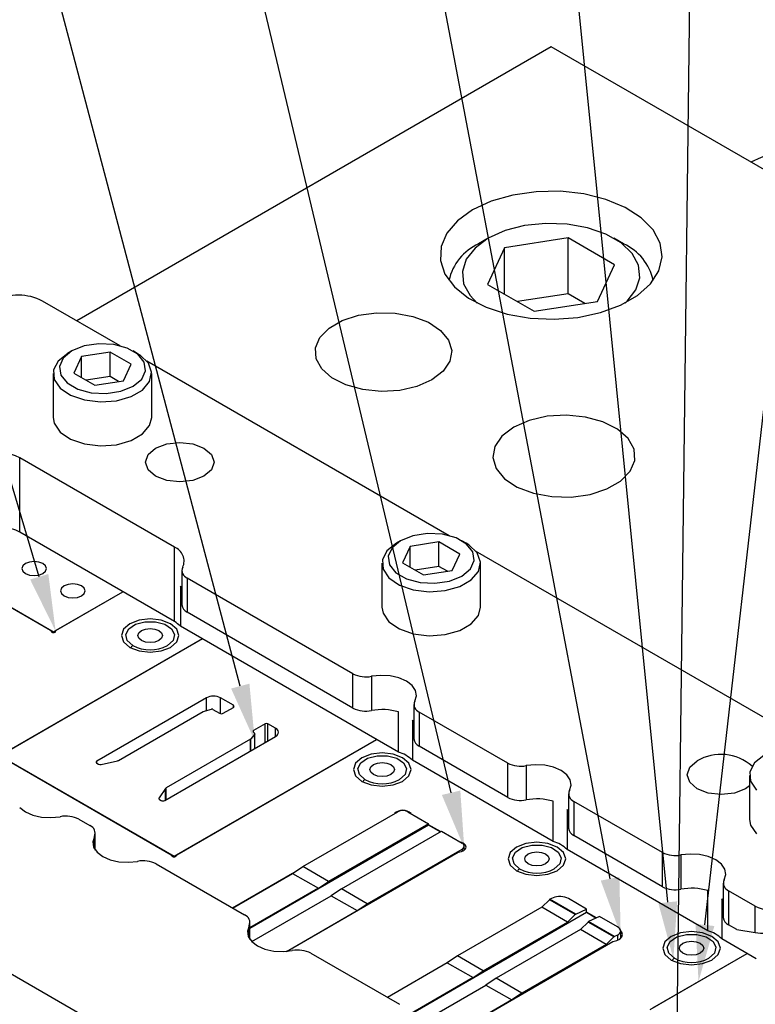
# Model space of a CAD drawing. Header units: inches. Extents: x 1880 to 2363, y -453 to -54.
# Tile 894 of 1056: x 2070.38 to 2072.39, y -66.94 to -64.24. Entities that reach past the tile are written whole.
import ezdxf

# ---------------------------------------------------------------- set-up
doc = ezdxf.new("R2010")
doc.units = ezdxf.units.IN
doc.header["$LTSCALE"] = 0.5
doc.header["$MEASUREMENT"] = 0
for name, color, linetype in [('DIE-M-S', 8, 'Continuous'), ('DIE-M-S2', 1, 'Continuous'), ('DIE-M-S3', 8, 'Continuous'), ('RAI-M-S', 8, 'Continuous'), ('SID-M-S', 105, 'Continuous'), ('SVD-M-S', 8, 'Continuous')]:
    doc.layers.add(name, color=color, linetype=linetype)

msp = doc.modelspace()

# ---------------------------------------------------------------- linework, layer by layer
at = {"layer": 'DIE-M-S', "linetype": 'Continuous', "lineweight": 25}
for p, q in [((2071.83489, -64.31486), (2070.53391, -65.0659)), ((2078.88422, -68.38435), (2071.83489, -64.31486)), ((2071.8596, -64.71114), (2071.79378, -64.71217)), ((2071.92427, -64.71831), (2071.8596, -64.71114)), ((2071.72989, -64.72135), (2071.6709, -64.73824)), ((2071.79378, -64.71217), (2071.72989, -64.72135)), ((2071.98476, -64.73333), (2071.92427, -64.71831)), ((2072.03823, -64.7555), (2071.98476, -64.73333)), ((2071.61958, -64.76205), (2071.57833, -64.79168)), ((2071.6709, -64.73824), (2071.61958, -64.76205)), ((2072.0822, -64.7838), (2072.03823, -64.7555)), ((2071.57833, -64.79168), (2071.54907, -64.82573)), ((2072.11461, -64.81689), (2072.0822, -64.7838)), ((2072.13394, -64.85322), (2072.11461, -64.81689)), ((2071.54907, -64.82573), (2071.53318, -64.86262)), ((2071.53318, -64.86262), (2071.5314, -64.90061)), ((2072.13928, -64.89111), (2072.13394, -64.85322)), ((2072.13039, -64.92877), (2072.13928, -64.89111)), ((2071.5314, -64.90061), (2071.5438, -64.93794)), ((2071.5438, -64.93794), (2071.56982, -64.97286)), ((2072.10769, -64.96445), (2072.13039, -64.92877)), ((2071.56982, -64.97286), (2071.60824, -65.00373)), ((2072.07222, -64.99648), (2072.10769, -64.96445)), ((2071.60824, -65.00373), (2071.65725, -65.02912)), ((2072.02566, -65.02336), (2072.07222, -64.99648)), ((2071.65725, -65.02912), (2071.71457, -65.04783)), ((2071.97018, -65.04383), (2072.02566, -65.02336)), ((2071.26198, -65.06543), (2071.30649, -65.05099)), ((2071.30649, -65.05099), (2071.3561, -65.04401)), ((2071.3561, -65.04401), (2071.40713, -65.04501)), ((2071.40713, -65.04501), (2071.4558, -65.05393)), ((2071.4558, -65.05393), (2071.4985, -65.0701)), ((2071.71457, -65.04783), (2071.77751, -65.05898)), ((2071.77751, -65.05898), (2071.84314, -65.06207)), ((2071.84314, -65.06207), (2071.90838, -65.05694)), ((2071.90838, -65.05694), (2071.97018, -65.04383)), ((2071.20085, -65.11197), (2071.22587, -65.08628)), ((2071.22587, -65.08628), (2071.26198, -65.06543)), ((2071.4985, -65.0701), (2071.53206, -65.09232)), ((2071.18876, -65.14061), (2071.20085, -65.11197)), ((2071.53206, -65.09232), (2071.55399, -65.11894)), ((2071.1905, -65.17007), (2071.18876, -65.14061)), ((2071.55399, -65.11894), (2071.56266, -65.14799)), ((2071.20595, -65.19817), (2071.1905, -65.17007)), ((2071.56266, -65.14799), (2071.55744, -65.17731)), ((2071.55744, -65.17731), (2071.53871, -65.20473)), ((2071.23395, -65.22282), (2071.20595, -65.19817)), ((2071.27244, -65.24219), (2071.23395, -65.22282)), ((2071.53871, -65.20473), (2071.50786, -65.22822)), ((2071.31855, -65.25485), (2071.27244, -65.24219)), ((2071.46717, -65.24603), (2071.41967, -65.25684)), ((2071.50786, -65.22822), (2071.46717, -65.24603)), ((2071.36887, -65.25986), (2071.31855, -65.25485)), ((2071.41967, -65.25684), (2071.36887, -65.25986)), ((2071.82408, -65.32805), (2071.77468, -65.3393)), ((2071.8769, -65.32492), (2071.82408, -65.32805)), ((2071.92924, -65.33013), (2071.8769, -65.32492)), ((2071.9772, -65.34329), (2071.92924, -65.33013)), ((2071.73236, -65.35782), (2071.70027, -65.38225)), ((2071.77468, -65.3393), (2071.73236, -65.35782)), ((2072.01722, -65.36344), (2071.9772, -65.34329)), ((2071.70027, -65.38225), (2071.68079, -65.41077)), ((2072.04635, -65.38908), (2072.01722, -65.36344)), ((2071.68079, -65.41077), (2071.67536, -65.44127)), ((2072.06241, -65.4183), (2072.04635, -65.38908)), ((2072.06423, -65.44894), (2072.06241, -65.4183)), ((2071.67536, -65.44127), (2071.68438, -65.47148)), ((2072.05165, -65.47872), (2072.06423, -65.44894)), ((2071.68438, -65.47148), (2071.70719, -65.49916)), ((2072.02562, -65.50544), (2072.05165, -65.47872)), ((2071.70719, -65.49916), (2071.74209, -65.52227)), ((2071.98807, -65.52712), (2072.02562, -65.50544)), ((2071.74209, -65.52227), (2071.7865, -65.53908)), ((2071.7865, -65.53908), (2071.83711, -65.54836)), ((2071.89019, -65.5494), (2071.94178, -65.54215)), ((2071.94178, -65.54215), (2071.98807, -65.52712)), ((2071.83711, -65.54836), (2071.89019, -65.5494)), ((2070.12016, -65.71704), (2070.46243, -65.91463)), ((2070.47792, -65.91463), (2070.66039, -65.8093)), ((2070.67948, -65.89706), (2070.66235, -65.91186)), ((2070.70511, -65.88718), (2070.67948, -65.89706)), ((2070.73534, -65.8837), (2070.70511, -65.88718)), ((2070.76557, -65.88718), (2070.73534, -65.8837)), ((2070.7912, -65.89706), (2070.76557, -65.88718)), ((2070.80833, -65.91186), (2070.7912, -65.89706)), ((2070.46418, -65.91752), (2070.46418, -65.91723)), ((2070.46418, -65.91723), (2070.46456, -65.9186)), ((2070.46419, -65.91758), (2070.46419, -65.91708)), ((2070.46456, -65.9186), (2070.46585, -65.91977)), ((2070.46585, -65.91977), (2070.46782, -65.92056)), ((2070.46782, -65.92056), (2070.47018, -65.92084)), ((2070.47018, -65.92084), (2070.47253, -65.92056)), ((2070.47253, -65.92056), (2070.47451, -65.91977)), ((2070.47451, -65.91977), (2070.47579, -65.9186)), ((2070.47579, -65.9186), (2070.47617, -65.91723)), ((2070.47617, -65.91708), (2070.47617, -65.91758)), ((2070.47617, -65.91752), (2070.47617, -65.91723)), ((2070.66235, -65.91186), (2070.65634, -65.92931)), ((2070.81434, -65.92931), (2070.80833, -65.91186)), ((2070.87853, -65.93849), (2070.3312, -66.25446)), ((2070.65634, -65.92931), (2070.66235, -65.94676)), ((2070.66235, -65.94676), (2070.67948, -65.96156)), ((2070.7912, -65.96156), (2070.80833, -65.94676)), ((2070.80833, -65.94676), (2070.81434, -65.92931)), ((2070.67948, -65.96156), (2070.70511, -65.97144)), ((2070.70511, -65.97144), (2070.73534, -65.97492)), ((2070.73534, -65.97492), (2070.76557, -65.97144)), ((2070.76557, -65.97144), (2070.7912, -65.96156)), ((2070.8085, -66.53), (2071.35583, -66.21403)), ((2070.3312, -66.26341), (2070.793, -66.53)), ((2071.31588, -66.26444), (2071.29875, -66.27924)), ((2071.34151, -66.25456), (2071.31588, -66.26444)), ((2071.37174, -66.25109), (2071.34151, -66.25456)), ((2071.40197, -66.25456), (2071.37174, -66.25109)), ((2071.4276, -66.26444), (2071.40197, -66.25456)), ((2071.44472, -66.27924), (2071.4276, -66.26444)), ((2071.29875, -66.27924), (2071.29274, -66.29669)), ((2071.29274, -66.29669), (2071.29875, -66.31415)), ((2071.45074, -66.29669), (2071.44472, -66.27924)), ((2071.44472, -66.31415), (2071.45074, -66.29669)), ((2071.29875, -66.31415), (2071.31588, -66.32894)), ((2071.31588, -66.32894), (2071.34151, -66.33883)), ((2071.40197, -66.33883), (2071.4276, -66.32894)), ((2071.4276, -66.32894), (2071.44472, -66.31415)), ((2071.34151, -66.33883), (2071.37174, -66.3423)), ((2071.37174, -66.3423), (2071.40197, -66.33883)), ((2071.53207, -66.46681), (2071.49902, -66.44773)), ((2071.58876, -66.49629), (2071.58674, -66.49572)), ((2071.59568, -66.4995), (2071.58876, -66.49629)), ((2071.58876, -66.52163), (2071.59568, -66.51842)), ((2071.60022, -66.50391), (2071.59568, -66.4995)), ((2071.59568, -66.51842), (2071.60022, -66.51401)), ((2071.6018, -66.50896), (2071.60022, -66.50391)), ((2071.60022, -66.51401), (2071.6018, -66.50896)), ((2071.74014, -66.50937), (2071.72301, -66.52416)), ((2071.76577, -66.49948), (2071.74014, -66.50937)), ((2071.796, -66.49601), (2071.76577, -66.49948)), ((2071.82623, -66.49948), (2071.796, -66.49601)), ((2071.85186, -66.50937), (2071.82623, -66.49948)), ((2071.86899, -66.52416), (2071.85186, -66.50937)), ((2070.79475, -66.53289), (2070.79475, -66.53259)), ((2070.79475, -66.53259), (2070.79514, -66.53396)), ((2070.79476, -66.53295), (2070.79476, -66.53245)), ((2070.79514, -66.53396), (2070.79642, -66.53514)), ((2070.79642, -66.53514), (2070.79839, -66.53593)), ((2070.79839, -66.53593), (2070.80075, -66.5362)), ((2070.80075, -66.5362), (2070.8031, -66.53593)), ((2070.8031, -66.53593), (2070.80508, -66.53514)), ((2070.80508, -66.53514), (2070.80636, -66.53396)), ((2070.80636, -66.53396), (2070.80674, -66.53259)), ((2070.80674, -66.53245), (2070.80674, -66.53295)), ((2070.80674, -66.53289), (2070.80674, -66.53259)), ((2071.109, -66.79534), (2071.58033, -66.52325)), ((2071.58033, -66.52325), (2071.58876, -66.52163)), ((2071.72301, -66.52416), (2071.717, -66.54162)), ((2071.717, -66.54162), (2071.72301, -66.55907)), ((2071.875, -66.54162), (2071.86899, -66.52416)), ((2071.86899, -66.55907), (2071.875, -66.54162)), ((2071.72301, -66.55907), (2071.74014, -66.57386)), ((2071.74014, -66.57386), (2071.76577, -66.58375)), ((2071.82623, -66.58375), (2071.85186, -66.57386)), ((2071.85186, -66.57386), (2071.86899, -66.55907)), ((2071.12598, -66.58144), (2070.96157, -66.67635)), ((2071.76577, -66.58375), (2071.796, -66.58722)), ((2071.796, -66.58722), (2071.82623, -66.58375)), ((2071.95936, -66.70327), (2071.93212, -66.68755)), ((2072.01482, -66.76572), (2072.02334, -66.76122)), ((2072.02334, -66.76122), (2072.02885, -66.75536)), ((2072.02885, -66.7422), (2072.02565, -66.73827)), ((2072.03076, -66.74878), (2072.02885, -66.7422)), ((2072.02885, -66.75536), (2072.03076, -66.74878)), ((2072.1644, -66.75429), (2072.14728, -66.76909)), ((2072.19003, -66.7444), (2072.1644, -66.75429)), ((2072.22027, -66.74093), (2072.19003, -66.7444)), ((2072.2505, -66.7444), (2072.22027, -66.74093)), ((2072.27613, -66.75429), (2072.2505, -66.7444)), ((2072.29325, -66.76909), (2072.27613, -66.75429)), ((2071.53326, -67.04027), (2072.00422, -66.76838)), ((2072.00422, -66.76838), (2072.01482, -66.76572)), ((2072.14728, -66.76909), (2072.14127, -66.78654)), ((2072.14127, -66.78654), (2072.14728, -66.80399)), ((2072.29927, -66.78654), (2072.29325, -66.76909)), ((2072.29325, -66.80399), (2072.29927, -66.78654)), ((2072.11393, -66.94998), (2072.37229, -66.80082)), ((2072.14728, -66.80399), (2072.1644, -66.81879)), ((2072.27613, -66.81879), (2072.29325, -66.80399)), ((2071.55024, -66.82636), (2071.38584, -66.92127)), ((2072.1644, -66.81879), (2072.19003, -66.82867)), ((2072.19003, -66.82867), (2072.22027, -66.83214)), ((2072.22027, -66.83214), (2072.2505, -66.82867)), ((2072.2505, -66.82867), (2072.27613, -66.81879))]:
    msp.add_line(p, q, dxfattribs=at)
for centre, radius, start, end in [((2070.46125, -65.91732), 0.00294, 1.82355, 66.23381), ((2070.47911, -65.91732), 0.00294, 113.76619, 178.17645), ((2071.42831, -66.44106), 0.03288, 45.76523, 134.23477), ((2070.79182, -66.53269), 0.00294, 1.82355, 66.23381), ((2070.80968, -66.53269), 0.00294, 113.76619, 178.17645)]:
    msp.add_arc(centre, radius, start, end, dxfattribs=at)
at = {"layer": 'DIE-M-S2', "linetype": 'Continuous', "lineweight": 25}
for p, q in [((2070.1343, -65.72521), (2070.47018, -65.9191)), ((2070.39345, -65.73194), (2070.38619, -65.73822)), ((2070.40432, -65.72775), (2070.39345, -65.73194)), ((2070.41714, -65.72628), (2070.40432, -65.72775)), ((2070.42996, -65.72775), (2070.41714, -65.72628)), ((2070.44083, -65.73194), (2070.42996, -65.72775)), ((2070.44809, -65.73822), (2070.44083, -65.73194)), ((2070.38619, -65.73822), (2070.38364, -65.74562)), ((2070.38364, -65.74562), (2070.38619, -65.75302)), ((2070.38619, -65.75302), (2070.39345, -65.75929)), ((2070.39345, -65.75929), (2070.40432, -65.76348)), ((2070.40432, -65.76348), (2070.41714, -65.76496)), ((2070.41714, -65.76496), (2070.42996, -65.76348)), ((2070.42996, -65.76348), (2070.44083, -65.75929)), ((2070.44083, -65.75929), (2070.44809, -65.75302)), ((2070.45064, -65.74562), (2070.44809, -65.73822)), ((2070.44809, -65.75302), (2070.45064, -65.74562)), ((2070.51039, -65.78898), (2070.49952, -65.79317)), ((2070.52321, -65.78751), (2070.51039, -65.78898)), ((2070.53603, -65.78898), (2070.52321, -65.78751)), ((2070.5469, -65.79317), (2070.53603, -65.78898)), ((2070.47018, -65.9191), (2070.66039, -65.8093)), ((2070.49226, -65.79945), (2070.48971, -65.80685)), ((2070.48971, -65.80685), (2070.49226, -65.81425)), ((2070.49952, -65.79317), (2070.49226, -65.79945)), ((2070.49226, -65.81425), (2070.49952, -65.82052)), ((2070.55416, -65.79945), (2070.5469, -65.79317)), ((2070.5469, -65.82052), (2070.55416, -65.81425)), ((2070.55671, -65.80685), (2070.55416, -65.79945)), ((2070.55416, -65.81425), (2070.55671, -65.80685)), ((2070.49952, -65.82052), (2070.51039, -65.82472)), ((2070.51039, -65.82472), (2070.52321, -65.82619)), ((2070.52321, -65.82619), (2070.53603, -65.82472)), ((2070.53603, -65.82472), (2070.5469, -65.82052)), ((2070.47018, -65.92084), (2070.47018, -65.9191)), ((2070.87853, -65.93849), (2070.32345, -66.25893)), ((2070.88972, -66.10007), (2070.5892, -66.27356)), ((2070.88972, -66.13498), (2070.88972, -66.10007)), ((2070.9635, -66.12048), (2070.92815, -66.10007)), ((2070.92815, -66.14316), (2070.92815, -66.10007)), ((2070.64849, -66.27145), (2070.88033, -66.13761)), ((2070.88114, -66.13729), (2070.90392, -66.13115)), ((2070.90712, -66.13148), (2070.92579, -66.14226)), ((2070.93593, -66.14226), (2070.9635, -66.12634)), ((2070.9635, -66.12634), (2070.9635, -66.12048)), ((2071.01798, -66.19291), (2071.02209, -66.19799)), ((2071.05094, -66.1711), (2071.01901, -66.18953)), ((2071.01901, -66.19418), (2071.01901, -66.18953)), ((2071.05094, -66.222), (2071.05094, -66.1711)), ((2071.07947, -66.18335), (2071.05826, -66.1711)), ((2071.05826, -66.21777), (2071.05826, -66.1711)), ((2071.07947, -66.20553), (2071.07947, -66.18335)), ((2070.77541, -66.38106), (2071.07947, -66.20553)), ((2071.0109, -66.21299), (2070.77906, -66.34683)), ((2070.80075, -66.53447), (2071.35583, -66.21403)), ((2071.0109, -66.24511), (2071.0109, -66.21299)), ((2071.02209, -66.19937), (2071.01147, -66.21253)), ((2071.01147, -66.24478), (2071.01147, -66.21253)), ((2071.02209, -66.23865), (2071.02209, -66.19937)), ((2071.02236, -66.2385), (2071.02236, -66.19868)), ((2070.32345, -66.25893), (2070.80075, -66.53447)), ((2070.5892, -66.27941), (2070.5892, -66.27356)), ((2070.60098, -66.28268), (2070.64606, -66.27237)), ((2070.5892, -66.27941), (2070.59327, -66.28176)), ((2070.77747, -66.34823), (2070.75961, -66.37426)), ((2070.77747, -66.37987), (2070.77747, -66.34823)), ((2070.77906, -66.37895), (2070.77906, -66.34683)), ((2070.75961, -66.37731), (2070.75961, -66.37426)), ((2070.7612, -66.37871), (2070.76527, -66.38106)), ((2071.15381, -66.56272), (2071.41416, -66.41242)), ((2071.44245, -66.41242), (2071.49902, -66.44508)), ((2071.49902, -66.44916), (2071.00911, -66.73198)), ((2071.49902, -66.44508), (2071.22453, -66.60354)), ((2071.25988, -66.62395), (2071.53437, -66.46549)), ((2071.49902, -66.44916), (2071.49902, -66.44508)), ((2071.53084, -66.46753), (2071.49902, -66.44916)), ((2071.53437, -66.46549), (2071.59094, -66.49814)), ((2071.33059, -66.66477), (2071.59094, -66.51447)), ((2071.59094, -66.51447), (2071.59094, -66.52086)), ((2071.5968, -66.51762), (2071.5968, -66.50631)), ((2070.80075, -66.5362), (2070.80075, -66.53447)), ((2071.12598, -66.58144), (2071.15381, -66.56272)), ((2071.22453, -66.60354), (2071.15381, -66.56272)), ((2070.96157, -66.67635), (2071.12598, -66.58144)), ((2071.12598, -66.58144), (2071.19669, -66.62226)), ((2071.19669, -66.62226), (2071.00911, -66.73055)), ((2071.19669, -66.62226), (2071.22453, -66.60354)), ((2071.25988, -66.62395), (2071.23204, -66.64267)), ((2071.33059, -66.66477), (2071.25988, -66.62395)), ((2071.01423, -66.76841), (2071.23204, -66.64267)), ((2071.23204, -66.64267), (2071.30275, -66.68349)), ((2071.83014, -66.65345), (2071.80951, -66.67404)), ((2071.90085, -66.69427), (2071.83014, -66.65345)), ((2071.8402, -66.64828), (2071.83166, -66.65235)), ((2071.90237, -66.69317), (2071.83166, -66.65235)), ((2071.93212, -66.679), (2071.88262, -66.65042)), ((2071.30275, -66.68349), (2071.33059, -66.66477)), ((2071.80951, -66.67404), (2071.57808, -66.80764)), ((2071.88022, -66.71486), (2071.80951, -66.67404)), ((2071.90237, -66.69317), (2071.93212, -66.679)), ((2071.93212, -66.68898), (2071.93212, -66.679)), ((2071.109, -66.79534), (2071.30275, -66.68349)), ((2071.93212, -66.68898), (2071.43337, -66.9769)), ((2071.90085, -66.69427), (2071.88022, -66.71486)), ((2071.958, -66.70392), (2071.93212, -66.68898)), ((2071.96747, -66.69941), (2071.93772, -66.71358)), ((2072.01697, -66.72798), (2071.96747, -66.69941)), ((2071.64879, -66.84846), (2071.88022, -66.71486)), ((2071.91557, -66.73527), (2071.68414, -66.86887)), ((2071.91557, -66.73527), (2071.93621, -66.71468)), ((2071.98628, -66.77609), (2071.91557, -66.73527)), ((2072.00692, -66.75551), (2071.93621, -66.71468)), ((2072.00843, -66.7544), (2071.93772, -66.71358)), ((2072.00692, -66.75551), (2071.98628, -66.77609)), ((2072.01697, -66.75033), (2072.00843, -66.7544)), ((2072.01697, -66.75033), (2072.01697, -66.76485)), ((2072.02576, -66.75919), (2072.02576, -66.7396)), ((2071.98628, -66.77609), (2071.75486, -66.90969)), ((2071.57808, -66.80764), (2071.55024, -66.82636)), ((2071.64879, -66.84846), (2071.57808, -66.80764)), ((2072.10618, -66.95445), (2072.37229, -66.80082)), ((2071.55024, -66.82636), (2071.38584, -66.92127)), ((2071.55024, -66.82636), (2071.62095, -66.86718)), ((2071.62095, -66.86718), (2071.43337, -66.97547)), ((2071.62095, -66.86718), (2071.64879, -66.84846)), ((2071.68414, -66.86887), (2071.65631, -66.88759)), ((2071.75486, -66.90969), (2071.68414, -66.86887)), ((2071.4385, -67.01333), (2071.65631, -66.88759)), ((2071.65631, -66.88759), (2071.72702, -66.92841)), ((2071.75486, -66.90969), (2071.72702, -66.92841)), ((2071.72702, -66.92841), (2071.53326, -67.04027))]:
    msp.add_line(p, q, dxfattribs=at)
for centre, radius, start, end in [((2070.90894, -66.13715), 0.04176, 62.60967, 117.39033), ((2070.88198, -66.14054), 0.00336, 104.5943, 119.42491), ((2070.9051, -66.13542), 0.00443, 62.89682, 105.47878), ((2070.96239, -66.12341), 0.00313, 290.78342, 69.21658), ((2070.93086, -66.13247), 0.01102, 242.60967, 297.39033), ((2071.01973, -66.1916), 0.00218, 109.22993, 216.80049), ((2071.0546, -66.17816), 0.00795, 62.60967, 117.39033), ((2071.07526, -66.19444), 0.01186, 290.78342, 69.21658), ((2071.00993, -66.21123), 0.00201, 299.03989, 319.96802), ((2071.02131, -66.19868), 0.00104, 318.532, 41.468), ((2070.59031, -66.27649), 0.00313, 110.78342, 249.21658), ((2070.64418, -66.26377), 0.00881, 282.28981, 299.25268), ((2070.59837, -66.27183), 0.01116, 242.83408, 283.53798), ((2070.78139, -66.35109), 0.00485, 118.64416, 143.96377), ((2070.76223, -66.37583), 0.00306, 149.05331, 250.39706), ((2070.77034, -66.37127), 0.01102, 242.60967, 297.39033), ((2071.42831, -66.43971), 0.03074, 62.60967, 117.39033), ((2071.58784, -66.50631), 0.00873, 290.78342, 69.21658), ((2071.83416, -66.65737), 0.00562, 116.47698, 135.7307), ((2071.90487, -66.69819), 0.00562, 116.47698, 135.7307), ((2071.94023, -66.7186), 0.00562, 116.47698, 135.7307), ((2072.01094, -66.75942), 0.00562, 116.47698, 135.7307)]:
    msp.add_arc(centre, radius, start, end, dxfattribs=at)
for centre, start_param, end_param in [((2071.86141, -66.66053), 0.8220323, 2.3928286), ((2071.99576, -66.73809), 5.5344212, 7.1052176)]:
    msp.add_ellipse(centre, major_axis=(0.02998, -0.00209), ratio=0.524922, start_param=start_param, end_param=end_param, dxfattribs=at)
at = {"layer": 'DIE-M-S3', "linetype": 'Continuous', "lineweight": 25}
for p, q in [((2070.6766, -65.91079), (2070.69523, -65.89838)), ((2070.69523, -65.89838), (2070.72111, -65.89155)), ((2070.72111, -65.89155), (2070.74957, -65.89155)), ((2070.74957, -65.89155), (2070.77545, -65.89838)), ((2070.77545, -65.89838), (2070.79408, -65.91079)), ((2070.66858, -65.92655), (2070.6766, -65.91079)), ((2070.70188, -65.92931), (2070.70442, -65.92192)), ((2070.70442, -65.92192), (2070.71168, -65.91565)), ((2070.71168, -65.91565), (2070.72253, -65.91146)), ((2070.72253, -65.91146), (2070.73534, -65.90999)), ((2070.73534, -65.90999), (2070.74815, -65.91146)), ((2070.74815, -65.91146), (2070.759, -65.91565)), ((2070.759, -65.91565), (2070.76626, -65.92192)), ((2070.76626, -65.92192), (2070.76881, -65.92931)), ((2070.79408, -65.91079), (2070.8021, -65.92655)), ((2070.67263, -65.94281), (2070.66858, -65.92655)), ((2070.68801, -65.95663), (2070.67263, -65.94281)), ((2070.70442, -65.9367), (2070.70188, -65.92931)), ((2070.71168, -65.94297), (2070.70442, -65.9367)), ((2070.72253, -65.94716), (2070.71168, -65.94297)), ((2070.73534, -65.94863), (2070.72253, -65.94716)), ((2070.74815, -65.94716), (2070.73534, -65.94863)), ((2070.759, -65.94297), (2070.74815, -65.94716)), ((2070.76626, -65.9367), (2070.759, -65.94297)), ((2070.76881, -65.92931), (2070.76626, -65.9367)), ((2070.79805, -65.94281), (2070.78267, -65.95663)), ((2070.8021, -65.92655), (2070.79805, -65.94281)), ((2071.31299, -66.27818), (2071.33163, -66.26576)), ((2071.33163, -66.26576), (2071.35751, -66.25894)), ((2071.35751, -66.25894), (2071.38596, -66.25894)), ((2071.38596, -66.25894), (2071.41185, -66.26576)), ((2071.41185, -66.26576), (2071.43048, -66.27818)), ((2071.30498, -66.29394), (2071.31299, -66.27818)), ((2071.30903, -66.3102), (2071.30498, -66.29394)), ((2071.33827, -66.29669), (2071.34082, -66.2893)), ((2071.34082, -66.30409), (2071.33827, -66.29669)), ((2071.34082, -66.2893), (2071.34807, -66.28303)), ((2071.34807, -66.28303), (2071.35893, -66.27884)), ((2071.35893, -66.27884), (2071.37174, -66.27737)), ((2071.37174, -66.27737), (2071.38454, -66.27884)), ((2071.38454, -66.27884), (2071.3954, -66.28303)), ((2071.3954, -66.28303), (2071.40265, -66.2893)), ((2071.40265, -66.2893), (2071.4052, -66.29669)), ((2071.4052, -66.29669), (2071.40265, -66.30409)), ((2071.43048, -66.27818), (2071.4385, -66.29394)), ((2071.4385, -66.29394), (2071.43445, -66.3102)), ((2071.32441, -66.32401), (2071.30903, -66.3102)), ((2071.34807, -66.31035), (2071.34082, -66.30409)), ((2071.35893, -66.31454), (2071.34807, -66.31035)), ((2071.37174, -66.31601), (2071.35893, -66.31454)), ((2071.38454, -66.31454), (2071.37174, -66.31601)), ((2071.3954, -66.31035), (2071.38454, -66.31454)), ((2071.40265, -66.30409), (2071.3954, -66.31035)), ((2071.43445, -66.3102), (2071.41906, -66.32401)), ((2071.73726, -66.5231), (2071.75589, -66.51068)), ((2071.75589, -66.51068), (2071.78177, -66.50386)), ((2071.78177, -66.50386), (2071.81023, -66.50386)), ((2071.81023, -66.50386), (2071.83611, -66.51068)), ((2071.83611, -66.51068), (2071.85474, -66.5231)), ((2071.72924, -66.53886), (2071.73726, -66.5231)), ((2071.73329, -66.55512), (2071.72924, -66.53886)), ((2071.76254, -66.54162), (2071.76508, -66.53422)), ((2071.76508, -66.54901), (2071.76254, -66.54162)), ((2071.76508, -66.53422), (2071.77234, -66.52795)), ((2071.77234, -66.52795), (2071.78319, -66.52377)), ((2071.78319, -66.52377), (2071.796, -66.5223)), ((2071.796, -66.5223), (2071.80881, -66.52377)), ((2071.80881, -66.52377), (2071.81966, -66.52795)), ((2071.81966, -66.52795), (2071.82692, -66.53422)), ((2071.82692, -66.53422), (2071.82947, -66.54162)), ((2071.82947, -66.54162), (2071.82692, -66.54901)), ((2071.85474, -66.5231), (2071.86276, -66.53886)), ((2071.86276, -66.53886), (2071.85871, -66.55512)), ((2071.74868, -66.56894), (2071.73329, -66.55512)), ((2071.77234, -66.55528), (2071.76508, -66.54901)), ((2071.78319, -66.55946), (2071.77234, -66.55528)), ((2071.796, -66.56093), (2071.78319, -66.55946)), ((2071.80881, -66.55946), (2071.796, -66.56093)), ((2071.81966, -66.55528), (2071.80881, -66.55946)), ((2071.82692, -66.54901), (2071.81966, -66.55528)), ((2071.85871, -66.55512), (2071.84333, -66.56894)), ((2072.16152, -66.76802), (2072.18016, -66.75561)), ((2072.18016, -66.75561), (2072.20604, -66.74878)), ((2072.20604, -66.74878), (2072.23449, -66.74878)), ((2072.23449, -66.74878), (2072.26037, -66.75561)), ((2072.26037, -66.75561), (2072.27901, -66.76802)), ((2072.15351, -66.78378), (2072.16152, -66.76802)), ((2072.15756, -66.80004), (2072.15351, -66.78378)), ((2072.1868, -66.78654), (2072.18935, -66.77914)), ((2072.18935, -66.79393), (2072.1868, -66.78654)), ((2072.18935, -66.77914), (2072.1966, -66.77288)), ((2072.1966, -66.77288), (2072.20746, -66.76869)), ((2072.20746, -66.76869), (2072.22027, -66.76722)), ((2072.22027, -66.76722), (2072.23307, -66.76869)), ((2072.23307, -66.76869), (2072.24393, -66.77288)), ((2072.24393, -66.77288), (2072.25118, -66.77914)), ((2072.25118, -66.77914), (2072.25373, -66.78654)), ((2072.25373, -66.78654), (2072.25118, -66.79393)), ((2072.27901, -66.76802), (2072.28702, -66.78378)), ((2072.28702, -66.78378), (2072.28297, -66.80004)), ((2072.17294, -66.81386), (2072.15756, -66.80004)), ((2072.1966, -66.8002), (2072.18935, -66.79393)), ((2072.20746, -66.80439), (2072.1966, -66.8002)), ((2072.22027, -66.80586), (2072.20746, -66.80439)), ((2072.23307, -66.80439), (2072.22027, -66.80586)), ((2072.24393, -66.8002), (2072.23307, -66.80439)), ((2072.25118, -66.79393), (2072.24393, -66.8002)), ((2072.28297, -66.80004), (2072.26759, -66.81386))]:
    msp.add_line(p, q, dxfattribs=at)
for centre in [(2070.73534, -65.86529), (2071.37174, -66.23267), (2071.796, -66.4776), (2072.22027, -66.72252)]:
    msp.add_arc(centre, 0.10287, 242.60967, 297.39033, dxfattribs=at)
for points in [[(2070.68223, -65.9629), (2070.68238, -65.96255), (2070.68312, -65.96094), (2070.68523, -65.95859), (2070.68711, -65.95727), (2070.68801, -65.95663)], [(2071.31862, -66.33029), (2071.31878, -66.32994), (2071.31951, -66.32832), (2071.32163, -66.32598), (2071.32351, -66.32465), (2071.32441, -66.32401)], [(2071.74289, -66.57521), (2071.74304, -66.57486), (2071.74378, -66.57324), (2071.74589, -66.5709), (2071.74777, -66.56957), (2071.74868, -66.56894)], [(2072.16715, -66.82013), (2072.16731, -66.81978), (2072.16804, -66.81817), (2072.17016, -66.81582), (2072.17204, -66.8145), (2072.17294, -66.81386)]]:
    msp.add_open_spline(points, degree=3, knots=[0, 0, 0, 0, 0.1254609, 0.5797622, 1, 1, 1, 1], dxfattribs=at)
at = {"layer": 'RAI-M-S', "linetype": 'Continuous', "lineweight": 25}
for p, q in [((2070.65348, -65.13492), (2070.44055, -65.012)), ((2071.55504, -65.65538), (2070.72629, -65.17696)), ((2070.75044, -65.41541), (2070.78085, -65.40368)), ((2070.78085, -65.40368), (2070.81673, -65.39956)), ((2070.81673, -65.39956), (2070.85261, -65.40368)), ((2070.85261, -65.40368), (2070.88302, -65.41541)), ((2070.72298, -65.45368), (2070.73012, -65.43297)), ((2070.73012, -65.43297), (2070.75044, -65.41541)), ((2070.88302, -65.41541), (2070.90334, -65.43297)), ((2070.90334, -65.43297), (2070.91048, -65.45368)), ((2070.80181, -65.6868), (2070.37754, -65.44188)), ((2070.37754, -65.64602), (2070.37754, -65.44188)), ((2070.73012, -65.47439), (2070.72298, -65.45368)), ((2070.91048, -65.45368), (2070.90334, -65.47439)), ((2070.75044, -65.49195), (2070.73012, -65.47439)), ((2070.78085, -65.50368), (2070.75044, -65.49195)), ((2070.88302, -65.49195), (2070.85261, -65.50368)), ((2070.90334, -65.47439), (2070.88302, -65.49195)), ((2070.81673, -65.5078), (2070.78085, -65.50368)), ((2070.85261, -65.50368), (2070.81673, -65.5078)), ((2070.80181, -65.89094), (2070.37754, -65.64602)), ((2070.80181, -65.89094), (2070.80181, -65.6868)), ((2072.56267, -66.23707), (2071.62785, -65.69742)), ((2070.8222, -65.75103), (2070.8222, -65.84493)), ((2071.29159, -66.03396), (2070.83684, -65.77144)), ((2070.83684, -65.77144), (2070.83684, -65.86534)), ((2070.81816, -65.79341), (2070.81816, -65.90365)), ((2070.8222, -65.79833), (2070.81816, -65.79341)), ((2071.29159, -66.12786), (2070.83684, -65.86534)), ((2071.41619, -66.24888), (2070.81816, -65.90365)), ((2068.79992, -65.95912), (2071.21398, -67.35272)), ((2071.29159, -66.12786), (2071.29159, -66.03396)), ((2071.3679, -66.03834), (2071.3425, -66.04098)), ((2071.3425, -66.04098), (2071.3425, -66.13489)), ((2071.39358, -66.03978), (2071.3679, -66.03834)), ((2071.41762, -66.0452), (2071.39358, -66.03978)), ((2071.43821, -66.05419), (2071.41762, -66.0452)), ((2071.45378, -66.06607), (2071.43821, -66.05419)), ((2071.46316, -66.07995), (2071.45378, -66.06607)), ((2071.46566, -66.09478), (2071.46316, -66.07995)), ((2071.46107, -66.10944), (2071.46566, -66.09478)), ((2071.41619, -66.24888), (2071.41619, -66.13865)), ((2071.45859, -66.11842), (2071.45859, -66.21232)), ((2071.71585, -66.27888), (2071.47324, -66.13883)), ((2071.47324, -66.13883), (2071.47324, -66.23273)), ((2071.45456, -66.1608), (2071.45456, -66.27103)), ((2071.45859, -66.16571), (2071.45456, -66.1608)), ((2071.71585, -66.37279), (2071.47324, -66.23273)), ((2071.84046, -66.4938), (2071.45456, -66.27103)), ((2072.21504, -66.29019), (2072.23536, -66.27264)), ((2071.71585, -66.37279), (2071.71585, -66.27888)), ((2071.79216, -66.28326), (2071.76676, -66.28591)), ((2071.76676, -66.28591), (2071.76676, -66.37981)), ((2071.81785, -66.2847), (2071.79216, -66.28326)), ((2071.84189, -66.29012), (2071.81785, -66.2847)), ((2071.86247, -66.29911), (2071.84189, -66.29012)), ((2071.87804, -66.31099), (2071.86247, -66.29911)), ((2072.2079, -66.31091), (2072.21504, -66.29019)), ((2071.88743, -66.32487), (2071.87804, -66.31099)), ((2071.88992, -66.3397), (2071.88743, -66.32487)), ((2072.21504, -66.33162), (2072.2079, -66.31091)), ((2071.88534, -66.35436), (2071.88992, -66.3397)), ((2072.23536, -66.34918), (2072.21504, -66.33162)), ((2072.26578, -66.36091), (2072.23536, -66.34918)), ((2072.36794, -66.34918), (2072.33753, -66.36091)), ((2072.37879, -66.34167), (2072.36794, -66.34918)), ((2071.84046, -66.4938), (2071.84046, -66.38357)), ((2071.88286, -66.36334), (2071.88286, -66.45724)), ((2072.14012, -66.52381), (2071.8975, -66.38375)), ((2071.8975, -66.38375), (2071.8975, -66.47765)), ((2072.30165, -66.36503), (2072.26578, -66.36091)), ((2072.33753, -66.36091), (2072.30165, -66.36503)), ((2070.37753, -66.40071), (2070.3931, -66.41259)), ((2071.87882, -66.40572), (2071.87882, -66.51595)), ((2071.88286, -66.41063), (2071.87882, -66.40572)), ((2070.3931, -66.41259), (2070.41368, -66.42158)), ((2070.41368, -66.42158), (2070.43772, -66.427)), ((2070.43772, -66.427), (2070.46341, -66.42844)), ((2070.46341, -66.42844), (2070.48881, -66.42579)), ((2070.53972, -66.43281), (2070.5702, -66.45041)), ((2070.58236, -66.4798), (2070.57778, -66.49446)), ((2070.58236, -66.51356), (2070.58236, -66.4798)), ((2070.58484, -66.51743), (2070.58484, -66.47082)), ((2072.14012, -66.61771), (2071.8975, -66.47765)), ((2070.57778, -66.49446), (2070.58028, -66.50929)), ((2070.58028, -66.50929), (2070.58966, -66.52317)), ((2072.26472, -66.73873), (2071.87882, -66.51595)), ((2070.58966, -66.52317), (2070.60523, -66.53505)), ((2070.60523, -66.53505), (2070.62581, -66.54404)), ((2070.62581, -66.54404), (2070.64986, -66.54946)), ((2072.14012, -66.61771), (2072.14012, -66.52381)), ((2072.21642, -66.52818), (2072.19103, -66.53083)), ((2072.19103, -66.53083), (2072.19103, -66.62473)), ((2072.24211, -66.52962), (2072.21642, -66.52818)), ((2072.26615, -66.53504), (2072.24211, -66.52962)), ((2072.28673, -66.54403), (2072.26615, -66.53504)), ((2072.3023, -66.55591), (2072.28673, -66.54403)), ((2070.64986, -66.54946), (2070.67554, -66.5509)), ((2070.67554, -66.5509), (2070.70094, -66.54825)), ((2070.75185, -66.55528), (2070.99446, -66.69533)), ((2072.31169, -66.56979), (2072.3023, -66.55591)), ((2072.31419, -66.58462), (2072.31169, -66.56979)), ((2072.3096, -66.59928), (2072.31419, -66.58462)), ((2072.30712, -66.60826), (2072.30712, -66.70216)), ((2072.26472, -66.73873), (2072.26472, -66.62849)), ((2072.30712, -66.65556), (2072.30309, -66.65064)), ((2072.30309, -66.65064), (2072.30309, -66.76087)), ((2072.39499, -66.67094), (2072.32177, -66.62867)), ((2072.32177, -66.62867), (2072.32177, -66.72257)), ((2072.39499, -66.74349), (2072.39499, -66.67094)), ((2071.00663, -66.72472), (2071.00204, -66.73938)), ((2071.00663, -66.75848), (2071.00663, -66.72472)), ((2071.00911, -66.76235), (2071.00911, -66.71574)), ((2072.34419, -66.73552), (2072.32177, -66.72257)), ((2072.34419, -66.73552), (2072.39499, -66.74349)), ((2071.00204, -66.73938), (2071.00454, -66.75421)), ((2071.00454, -66.75421), (2071.01393, -66.76809)), ((2072.39715, -66.81517), (2072.30309, -66.76087)), ((2071.01393, -66.76809), (2071.0295, -66.77997)), ((2071.0295, -66.77997), (2071.05008, -66.78896)), ((2071.05008, -66.78896), (2071.07412, -66.79438)), ((2071.07412, -66.79438), (2071.09981, -66.79582)), ((2071.09981, -66.79582), (2071.1252, -66.79318)), ((2071.17611, -66.8002), (2071.41873, -66.94026))]:
    msp.add_line(p, q, dxfattribs=at)
for centre, radius, start, end in [((2070.37479, -65.13892), 0.14294, 62.60967, 117.39033), ((2070.31095, -65.57115), 0.14541, 62.74366, 101.54852), ((2070.32418, -65.74005), 0.10812, 60.42466, 73.14353), ((2070.78781, -65.72495), 0.04064, 335.11499, 69.85575), ((2070.84429, -65.75115), 0.02162, 155.11499, 249.85575), ((2070.84714, -65.8425), 0.02506, 185.58152, 245.73862), ((2070.76747, -65.95201), 0.07006, 43.65453, 60.65386), ((2071.32701, -65.9652), 0.07735, 242.74366, 281.54852), ((2071.48068, -66.11853), 0.02162, 155.11499, 249.85575), ((2071.32701, -66.05911), 0.07735, 242.74366, 281.54852), ((2071.37159, -66.28868), 0.15652, 73.44464, 100.71312), ((2071.48354, -66.20988), 0.02506, 185.58152, 245.73862), ((2071.39295, -66.33344), 0.0877, 45.37279, 74.63259), ((2072.30049, -66.38447), 0.12941, 48.55598, 120.21572), ((2071.75128, -66.21013), 0.07735, 242.74366, 281.54852), ((2071.90495, -66.36345), 0.02162, 155.11499, 249.85575), ((2071.75128, -66.30403), 0.07735, 242.74366, 281.54852), ((2071.79586, -66.5336), 0.15652, 73.44464, 100.71312), ((2070.50429, -66.50157), 0.07735, 62.74366, 101.54852), ((2070.56276, -66.4707), 0.02162, 335.11499, 69.85575), ((2071.9078, -66.4548), 0.02506, 185.58152, 245.73862), ((2071.81722, -66.57837), 0.0877, 45.37279, 74.63259), ((2070.71642, -66.62403), 0.07735, 62.74366, 101.54852), ((2072.17554, -66.45505), 0.07735, 242.74366, 281.54852), ((2072.32921, -66.60838), 0.02162, 155.11499, 249.85575), ((2072.17554, -66.54895), 0.07735, 242.74366, 281.54852), ((2072.22012, -66.77852), 0.15652, 73.44464, 100.71312), ((2072.46075, -66.54402), 0.14294, 242.60967, 297.39033), ((2070.98702, -66.71563), 0.02162, 335.11499, 69.85575), ((2072.33206, -66.69972), 0.02506, 185.58152, 245.73862), ((2072.24148, -66.82329), 0.0877, 45.37279, 74.63259), ((2071.14069, -66.86896), 0.07735, 62.74366, 101.54852)]:
    msp.add_arc(centre, radius, start, end, dxfattribs=at)
msp.add_ellipse((2072.46075, -66.70553), major_axis=(0.09267, 0.02234), ratio=0.3494348, start_param=3.8429483, end_param=5.4137446, dxfattribs=at)
at = {"layer": 'SID-M-S'}
for p, q in [((2070.4312, -65.76795), (2069.11675, -61.40104)), ((2070.98246, -66.06778), (2069.74844, -61.40281)), ((2071.5607, -66.3602), (2070.3817, -61.40398)), ((2071.99665, -66.59613), (2071.01102, -61.40582)), ((2072.15493, -66.66057), (2071.63212, -61.40826)), ((2072.17773, -67.2566), (2072.24868, -61.40919)), ((2072.2569, -66.72264), (2072.86261, -61.40797))]:
    msp.add_line(p, q, dxfattribs=at)
for points in [[(2070.4561, -65.76046), (2070.47617, -65.91733), (2070.4561, -65.76046), (2070.40631, -65.77544)], [(2071.0076, -66.06113), (2071.02236, -66.21859), (2071.0076, -66.06113), (2070.95733, -66.07443)], [(2071.58599, -66.35418), (2071.5968, -66.51196), (2071.58599, -66.35418), (2071.5354, -66.36621)], [(2072.0222, -66.59128), (2072.02576, -66.74939), (2072.0222, -66.59128), (2071.97111, -66.60098)], [(2072.1808, -66.65799), (2072.17038, -66.8158), (2072.1808, -66.65799), (2072.12906, -66.66314)], [(2072.28273, -66.72558), (2072.23924, -66.87764), (2072.28273, -66.72558), (2072.23107, -66.7197)]]:
    msp.add_solid(points, dxfattribs=at)
at = {"layer": 'SVD-M-S', "linetype": 'Continuous', "lineweight": 25}
for p, q in [((2071.70879, -64.819), (2071.66253, -64.83992)), ((2071.76238, -64.80508), (2071.70879, -64.819)), ((2071.82017, -64.79897), (2071.76238, -64.80508)), ((2071.87883, -64.80101), (2071.82017, -64.79897)), ((2071.93493, -64.81111), (2071.87883, -64.80101)), ((2071.98522, -64.82866), (2071.93493, -64.81111)), ((2071.66253, -64.83992), (2071.6263, -64.86663)), ((2071.66251, -64.83994), (2071.63599, -64.85525)), ((2071.88151, -64.83898), (2071.70752, -64.86589)), ((2072.00889, -64.91251), (2071.88151, -64.83898)), ((2071.88151, -64.99208), (2071.88151, -64.83898)), ((2072.02677, -64.85264), (2071.98522, -64.82866)), ((2072.0338, -64.85525), (2072.00728, -64.83994)), ((2071.6263, -64.86663), (2071.60218, -64.89756)), ((2071.70752, -64.86589), (2071.6609, -64.96634)), ((2071.70752, -64.99325), (2071.70752, -64.86589)), ((2072.05717, -64.88167), (2072.02677, -64.85264)), ((2071.60218, -64.89756), (2071.59159, -64.93093)), ((2072.07465, -64.91406), (2072.05717, -64.88167)), ((2071.96227, -65.01295), (2072.00889, -64.91251)), ((2072.0782, -64.94792), (2072.07465, -64.91406)), ((2071.59159, -64.93093), (2071.59513, -64.96479)), ((2072.06761, -64.98129), (2072.0782, -64.94792)), ((2071.59513, -64.96479), (2071.61262, -64.99717)), ((2071.6609, -64.96634), (2071.78827, -65.03987)), ((2071.61262, -64.99717), (2071.63205, -65.01745)), ((2071.88151, -64.99208), (2071.74269, -65.01355)), ((2071.9271, -65.01839), (2071.88151, -64.99208)), ((2072.04349, -65.01222), (2072.06761, -64.98129)), ((2071.78827, -65.03987), (2071.96227, -65.01295)), ((2072.03773, -65.01745), (2072.04349, -65.01222)), ((2070.55447, -65.13525), (2070.52073, -65.14889)), ((2070.59426, -65.1291), (2070.55447, -65.13525)), ((2070.63529, -65.13117), (2070.59426, -65.1291)), ((2070.67262, -65.14122), (2070.63529, -65.13117)), ((2070.70175, -65.15803), (2070.67262, -65.14122)), ((2070.50914, -65.15559), (2070.48331, -65.17647)), ((2070.49711, -65.16837), (2070.48645, -65.19134)), ((2070.52073, -65.14889), (2070.49711, -65.16837)), ((2070.52072, -65.1489), (2070.50912, -65.1556)), ((2070.54719, -65.16416), (2070.52617, -65.20943)), ((2070.62561, -65.15203), (2070.54719, -65.16416)), ((2070.54719, -65.22157), (2070.54719, -65.16416)), ((2070.68302, -65.18517), (2070.62561, -65.15203)), ((2070.62561, -65.21899), (2070.62561, -65.15203)), ((2070.70007, -65.1556), (2070.68847, -65.1489)), ((2070.70761, -65.16033), (2070.70007, -65.1556)), ((2070.71916, -65.17958), (2070.70175, -65.15803)), ((2070.73036, -65.18237), (2070.70761, -65.16033)), ((2070.48331, -65.17647), (2070.47063, -65.20106)), ((2070.48645, -65.19134), (2070.49004, -65.21502)), ((2070.66201, -65.23045), (2070.68302, -65.18517)), ((2070.72275, -65.20327), (2070.71916, -65.17958)), ((2070.73948, -65.20747), (2070.73036, -65.18237)), ((2070.4696, -65.21069), (2070.4696, -65.33122)), ((2070.47063, -65.20106), (2070.47247, -65.22669)), ((2070.49004, -65.21502), (2070.50745, -65.23657)), ((2070.52617, -65.20943), (2070.58358, -65.24258)), ((2070.62561, -65.21899), (2070.56024, -65.2291)), ((2070.64896, -65.23246), (2070.62561, -65.21899)), ((2070.71209, -65.22624), (2070.72275, -65.20327)), ((2070.73398, -65.23293), (2070.73948, -65.20747)), ((2070.7396, -65.33122), (2070.7396, -65.21069)), ((2070.47247, -65.22669), (2070.48862, -65.25059)), ((2070.48862, -65.25059), (2070.51735, -65.27016)), ((2070.50745, -65.23657), (2070.53657, -65.25339)), ((2070.58358, -65.24258), (2070.66201, -65.23045)), ((2070.65472, -65.25936), (2070.68846, -65.24572)), ((2070.68846, -65.24572), (2070.71209, -65.22624)), ((2070.71447, -65.25598), (2070.73398, -65.23293)), ((2070.51735, -65.27016), (2070.55552, -65.2833)), ((2070.53657, -65.25339), (2070.5739, -65.26344)), ((2070.5739, -65.26344), (2070.61493, -65.26551)), ((2070.61493, -65.26551), (2070.65472, -65.25936)), ((2070.64312, -65.28539), (2070.68304, -65.27412)), ((2070.68304, -65.27412), (2070.71447, -65.25598)), ((2070.55552, -65.2833), (2070.59902, -65.28856)), ((2070.59902, -65.28856), (2070.64312, -65.28539)), ((2070.4696, -65.33122), (2070.47247, -65.34721)), ((2070.73398, -65.35345), (2070.7396, -65.33122)), ((2070.47247, -65.34721), (2070.48862, -65.37111)), ((2070.71447, -65.3765), (2070.73398, -65.35345)), ((2070.48862, -65.37111), (2070.51735, -65.39069)), ((2070.68304, -65.39464), (2070.71447, -65.3765)), ((2070.51735, -65.39069), (2070.55552, -65.40382)), ((2070.55552, -65.40382), (2070.59902, -65.40908)), ((2070.59902, -65.40908), (2070.64312, -65.40591)), ((2070.64312, -65.40591), (2070.68304, -65.39464)), ((2071.45604, -65.65571), (2071.4223, -65.66935)), ((2071.49582, -65.64956), (2071.45604, -65.65571)), ((2071.53685, -65.65163), (2071.49582, -65.64956)), ((2071.57418, -65.66168), (2071.53685, -65.65163)), ((2071.4107, -65.67605), (2071.38488, -65.69693)), ((2071.4223, -65.66935), (2071.39867, -65.68883)), ((2071.42228, -65.66936), (2071.41068, -65.67606)), ((2071.52717, -65.67249), (2071.44875, -65.68462)), ((2071.58458, -65.70563), (2071.52717, -65.67249)), ((2071.52717, -65.73945), (2071.52717, -65.67249)), ((2071.60331, -65.67849), (2071.57418, -65.66168)), ((2071.60163, -65.67606), (2071.59003, -65.66936)), ((2071.60917, -65.68079), (2071.60163, -65.67606)), ((2071.62072, -65.70004), (2071.60331, -65.67849)), ((2071.63192, -65.70283), (2071.60917, -65.68079)), ((2071.38488, -65.69693), (2071.37219, -65.72152)), ((2071.39867, -65.68883), (2071.38801, -65.7118)), ((2071.44875, -65.68462), (2071.42773, -65.72989)), ((2071.44875, -65.74203), (2071.44875, -65.68462)), ((2071.56357, -65.75091), (2071.58458, -65.70563)), ((2071.62431, -65.72373), (2071.62072, -65.70004)), ((2071.64104, -65.72793), (2071.63192, -65.70283)), ((2071.37116, -65.73116), (2071.37116, -65.85168)), ((2071.37219, -65.72152), (2071.37403, -65.74715)), ((2071.38801, -65.7118), (2071.3916, -65.73548)), ((2071.3916, -65.73548), (2071.40901, -65.75703)), ((2071.42773, -65.72989), (2071.48514, -65.76304)), ((2071.61365, -65.7467), (2071.62431, -65.72373)), ((2071.63555, -65.75339), (2071.64104, -65.72793)), ((2071.64116, -65.85168), (2071.64116, -65.73116)), ((2071.37403, -65.74715), (2071.39019, -65.77105)), ((2071.40901, -65.75703), (2071.43813, -65.77385)), ((2071.52717, -65.73945), (2071.4618, -65.74956)), ((2071.48514, -65.76304), (2071.56357, -65.75091)), ((2071.55052, -65.75292), (2071.52717, -65.73945)), ((2071.59002, -65.76618), (2071.61365, -65.7467)), ((2071.61603, -65.77644), (2071.63555, -65.75339)), ((2071.39019, -65.77105), (2071.41891, -65.79063)), ((2071.41891, -65.79063), (2071.45708, -65.80376)), ((2071.43813, -65.77385), (2071.47546, -65.7839)), ((2071.47546, -65.7839), (2071.51649, -65.78597)), ((2071.51649, -65.78597), (2071.55628, -65.77982)), ((2071.55628, -65.77982), (2071.59002, -65.76618)), ((2071.5846, -65.79458), (2071.61603, -65.77644)), ((2071.45708, -65.80376), (2071.50058, -65.80902)), ((2071.50058, -65.80902), (2071.54468, -65.80585)), ((2071.54468, -65.80585), (2071.5846, -65.79458)), ((2071.37116, -65.85168), (2071.37403, -65.86767)), ((2071.37403, -65.86767), (2071.39019, -65.89157)), ((2071.63555, -65.87391), (2071.64116, -65.85168)), ((2071.39019, -65.89157), (2071.41891, -65.91115)), ((2071.5846, -65.9151), (2071.61603, -65.89696)), ((2071.61603, -65.89696), (2071.63555, -65.87391)), ((2071.41891, -65.91115), (2071.45708, -65.92428)), ((2071.45708, -65.92428), (2071.50058, -65.92954)), ((2071.54468, -65.92637), (2071.5846, -65.9151)), ((2071.50058, -65.92954), (2071.54468, -65.92637)), ((2072.41833, -66.25774), (2072.3925, -66.27862)), ((2072.3925, -66.27862), (2072.37982, -66.30321)), ((2072.37982, -66.30321), (2072.38166, -66.32884)), ((2072.37879, -66.31285), (2072.37879, -66.43337)), ((2072.38166, -66.32884), (2072.39781, -66.35274)), ((2072.37879, -66.43337), (2072.38166, -66.44936)), ((2072.38166, -66.44936), (2072.39781, -66.47326))]:
    msp.add_line(p, q, dxfattribs=at)
for centre, radius, start, end in [((2072.63468, -65.15854), 0.58456, 67.01425, 115.53754), ((2071.6954, -64.98642), 0.144, 114.35368, 167.52336), ((2071.9744, -64.98641), 0.14398, 12.47585, 65.63526)]:
    msp.add_arc(centre, radius, start, end, dxfattribs=at)

doc.saveas('drawing.dxf')
